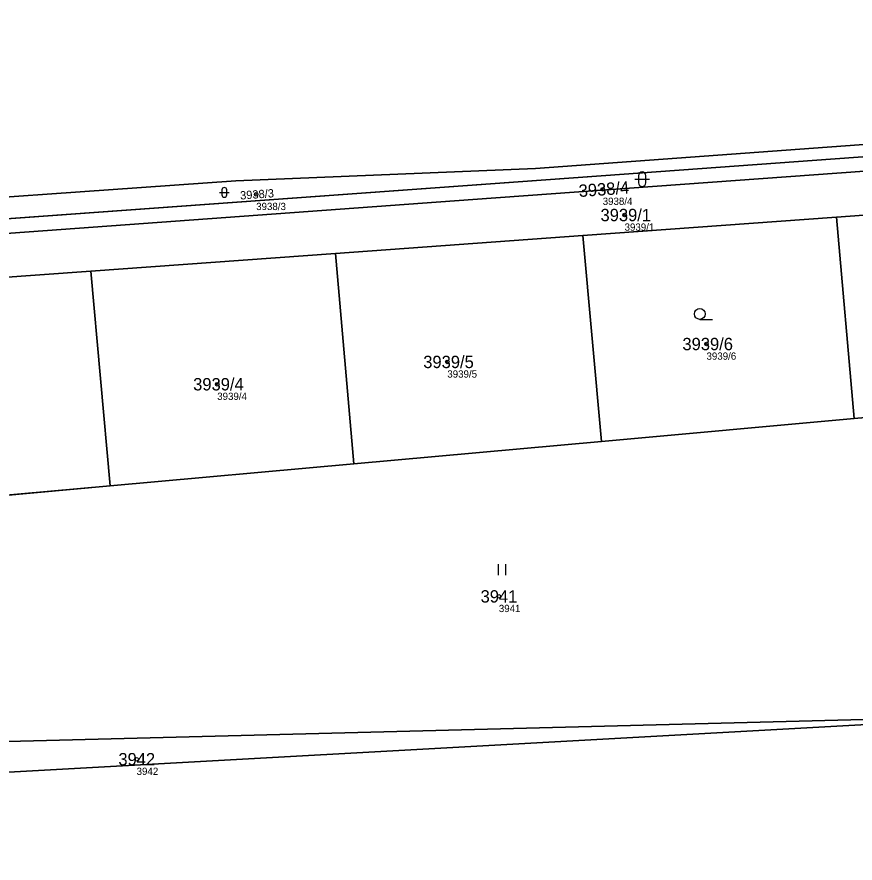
# Model space of a CAD drawing. Extents: x -754150 to -749824, y -1058608 to -1053956.
# Drawn here: x -753415.1 to -753299.8, y -1057786.4 to -1057670 of the extents above; entities that cross this region are included whole.
import ezdxf

# ---------------------------------------------------------------- set-up
doc = ezdxf.new("R2010")
doc.units = 0
for name, color, linetype in [('Vrstva 1', 7, 'Continuous'), ('Vrstva 2', 7, 'Continuous'), ('Vrstva 3', 7, 'Continuous'), ('Vrstva 50', 7, 'Continuous'), ('Vrstva 51', 7, 'Continuous')]:
    doc.layers.add(name, color=color, linetype=linetype)

msp = doc.modelspace()

# ---------------------------------------------------------------- linework, layer by layer
at = {"layer": 'Vrstva 1'}
for p, q in [((-753334.68, -1057691.88), (-753238.11, -1057684.9)), ((-753438.79, -1057699.43), (-753334.68, -1057691.88)), ((-753302.3, -1057697.57), (-753266.6, -1057694.98)), ((-753337.2, -1057700.09), (-753302.3, -1057697.57)), ((-753299.88, -1057725.29), (-753302.3, -1057697.57)), ((-753371.24, -1057702.56), (-753337.2, -1057700.09)), ((-753334.66, -1057728.43), (-753337.2, -1057700.09)), ((-753404.91, -1057705), (-753371.24, -1057702.56)), ((-753368.71, -1057731.5), (-753371.24, -1057702.56)), ((-753438.12, -1057707.4), (-753404.91, -1057705)), ((-753402.25, -1057734.53), (-753404.91, -1057705)), ((-753334.66, -1057728.43), (-753299.88, -1057725.29)), ((-753368.71, -1057731.5), (-753334.66, -1057728.43)), ((-753402.25, -1057734.53), (-753368.71, -1057731.5)), ((-753435.44, -1057737.52), (-753402.25, -1057734.53))]:
    msp.add_line(p, q, dxfattribs=at)
for points in [[(-753239.25, -1057683.03), (-753246.66, -1057684.08), (-753289.77, -1057686.95), (-753343.73, -1057690.89), (-753384.95, -1057692.6), (-753440.82, -1057696.52), (-753446.33, -1057696.98)], [(-753235.16, -1057686.69), (-753236.95, -1057686.82), (-753352.34, -1057695.17), (-753438.62, -1057701.42)], [(-753299.88, -1057725.29), (-753280.16, -1057723.51), (-753264.18, -1057722.19)], [(-753480.51, -1057771.16), (-753471.76, -1057771.1), (-753291.41, -1057766.47), (-753225.66, -1057757.1), (-753219.7, -1057753.41)], [(-753477.24, -1057777.29), (-753441.94, -1057775.32), (-753350.13, -1057770.24), (-753225.43, -1057763.32), (-753218.58, -1057762.93)]]:
    msp.add_lwpolyline(points, dxfattribs=at)
at = {"layer": 'Vrstva 3'}
for p, q in [((-753330.05, -1057692.37), (-753328.05, -1057692.37)), ((-753329.55, -1057691.87), (-753329.55, -1057692.87)), ((-753328.55, -1057692.87), (-753328.55, -1057691.87)), ((-753386.88, -1057693.83), (-753386.88, -1057694.51)), ((-753386.2, -1057694.51), (-753386.2, -1057693.83)), ((-753387.21, -1057694.17), (-753385.87, -1057694.17)), ((-753321.12, -1057711.64), (-753319.37, -1057711.64)), ((-753348.81, -1057746.81), (-753348.81, -1057745.31)), ((-753347.81, -1057746.81), (-753347.81, -1057745.31))]:
    msp.add_line(p, q, dxfattribs=at)
msp.add_circle((-753321.12, -1057710.89), 0.75, dxfattribs=at)
for centre, radius, start, end in [((-753329.05, -1057691.87), 0.5, 0, 180), ((-753386.54, -1057693.84), 0.335, 0, 180), ((-753329.05, -1057692.87), 0.5, 180, 359.9879), ((-753386.54, -1057694.51), 0.335, 180, 359.9879)]:
    msp.add_arc(centre, radius, start, end, dxfattribs=at)
at = {"layer": 'Vrstva 50'}
for centre in [(-753334.48, -1057693.74), (-753382.16, -1057694.45), (-753331.47, -1057697.29), (-753320.2, -1057715.03), (-753355.86, -1057717.49), (-753387.52, -1057720.56), (-753348.77, -1057749.73), (-753398.61, -1057772.12)]:
    msp.add_circle(centre, 0.25, dxfattribs=at)
at = {"layer": 'Vrstva 51'}
for points in [[(-753402.59, -1057634.59), (-753406.61, -1057645.62), (-753411.71, -1057656.17), (-753416.56, -1057663.19), (-753424.75, -1057673.08), (-753446.33, -1057696.98), (-753440.82, -1057696.52), (-753384.95, -1057692.6), (-753343.73, -1057690.89), (-753289.77, -1057686.95), (-753246.66, -1057684.08), (-753239.25, -1057683.03), (-753246.25, -1057678.06), (-753263.91, -1057668.45), (-753291.32, -1057656.27), (-753330.66, -1057633.06), (-753366.25, -1057619.34), (-753388.92, -1057601.75), (-753402.19, -1057629.75)], [(-753238.11, -1057684.9), (-753239.25, -1057683.03), (-753246.66, -1057684.08), (-753289.77, -1057686.95), (-753343.73, -1057690.89), (-753384.95, -1057692.6), (-753440.82, -1057696.52), (-753446.33, -1057696.98), (-753451.16, -1057702.33), (-753438.62, -1057701.42), (-753438.79, -1057699.43), (-753334.68, -1057691.88)], [(-753235.16, -1057686.69), (-753237.23, -1057684.84), (-753238.11, -1057684.9), (-753334.68, -1057691.88), (-753438.79, -1057699.43), (-753438.62, -1057701.42), (-753352.34, -1057695.17), (-753236.95, -1057686.82)], [(-753302.3, -1057697.57), (-753266.6, -1057694.98), (-753231.75, -1057692.46), (-753235.16, -1057686.69), (-753236.95, -1057686.82), (-753352.34, -1057695.17), (-753438.62, -1057701.42), (-753438.12, -1057707.4), (-753404.91, -1057705), (-753371.24, -1057702.56), (-753337.2, -1057700.09)], [(-753264.18, -1057722.19), (-753266.6, -1057694.98), (-753302.3, -1057697.57), (-753299.88, -1057725.29), (-753280.16, -1057723.51)], [(-753299.88, -1057725.29), (-753302.3, -1057697.57), (-753337.2, -1057700.09), (-753334.66, -1057728.43)], [(-753334.66, -1057728.43), (-753337.2, -1057700.09), (-753371.24, -1057702.56), (-753368.71, -1057731.5)], [(-753368.71, -1057731.5), (-753371.24, -1057702.56), (-753404.91, -1057705), (-753402.25, -1057734.53)], [(-753402.25, -1057734.53), (-753404.91, -1057705), (-753438.12, -1057707.4), (-753435.44, -1057737.52)], [(-753228.7, -1057719.26), (-753264.18, -1057722.19), (-753280.16, -1057723.51), (-753299.88, -1057725.29), (-753334.66, -1057728.43), (-753368.71, -1057731.5), (-753402.25, -1057734.53), (-753435.44, -1057737.52), (-753448.96, -1057738.74), (-753501.48, -1057742.53), (-753505.65, -1057742.75), (-753495.23, -1057761.59), (-753482.78, -1057767.17), (-753480.51, -1057771.16), (-753471.76, -1057771.1), (-753291.41, -1057766.47), (-753225.66, -1057757.1), (-753219.7, -1057753.41), (-753224.15, -1057718.62)], [(-753480.51, -1057771.16), (-753477.24, -1057777.29), (-753441.94, -1057775.32), (-753350.13, -1057770.24), (-753225.43, -1057763.32), (-753218.58, -1057762.93), (-753219.7, -1057753.41), (-753225.66, -1057757.1), (-753291.41, -1057766.47), (-753471.76, -1057771.1)], [(-753351.2, -1057849.26), (-753300.79, -1057845.26), (-753221.93, -1057842.28), (-753215.31, -1057841.92), (-753215.92, -1057839.71), (-753218.61, -1057832.52), (-753220.24, -1057820.17), (-753218.8, -1057791.59), (-753218.58, -1057764.05), (-753218.58, -1057762.93), (-753225.43, -1057763.32), (-753350.13, -1057770.24), (-753441.94, -1057775.32), (-753477.24, -1057777.29), (-753475.46, -1057780.18), (-753453.9, -1057814.85), (-753447.99, -1057831), (-753430.11, -1057850.74), (-753429.2, -1057853.48), (-753417.76, -1057852.85), (-753405.35, -1057852.19)]]:
    msp.add_lwpolyline(points, close=True, dxfattribs=at)

# ---------------------------------------------------------------- texts
at = {"layer": 'Vrstva 2'}
for s, height, p in [('3938/4', 1.7, (-753337.72, -1057694.82)), ('3938/3', 1.14, (-753384.33, -1057695.17))]:
    msp.add_text(s, height=height, rotation=4, dxfattribs=at).set_placement(p)
for s, p in [('3939/1', (-753334.78, -1057698.14)), ('3939/6', (-753323.51, -1057715.88)), ('3939/5', (-753359.17, -1057718.34)), ('3939/4', (-753390.83, -1057721.41)), ('3941', (-753351.28, -1057750.58)), ('3942', (-753401.12, -1057772.97))]:
    msp.add_text(s, height=1.7, dxfattribs=at).set_placement(p)
at = {"layer": 'Vrstva 50'}
for s, p in [('3938/4', (-753334.48, -1057695.9)), ('3938/3', (-753382.16, -1057696.61)), ('3939/1', (-753331.47, -1057699.45)), ('3939/6', (-753320.2, -1057717.19)), ('3939/5', (-753355.86, -1057719.65)), ('3939/4', (-753387.52, -1057722.72)), ('3941', (-753348.77, -1057751.89)), ('3942', (-753398.61, -1057774.28))]:
    msp.add_text(s, height=1, dxfattribs=at).set_placement(p)

doc.saveas('drawing.dxf')
